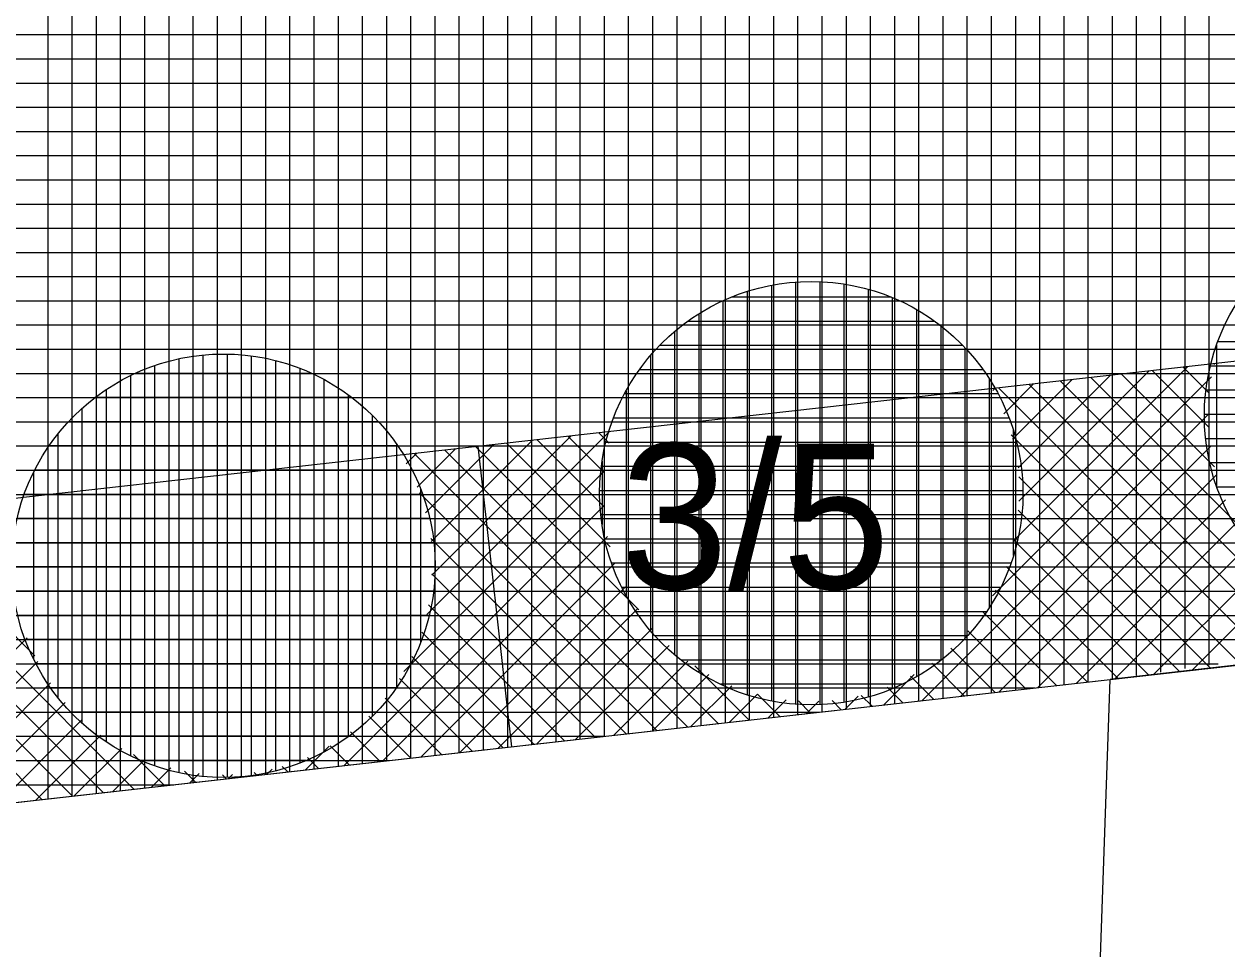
# Model space of a CAD drawing. Extents: x -566461 to -565198, y -1096301 to -1095707.
# Drawn here: x -565604.86 to -565594.91, y -1095886.97 to -1095879.32 of the extents above; entities that cross this region are included whole.
import ezdxf

# ---------------------------------------------------------------- set-up
doc = ezdxf.new("R2010")
doc.units = 0
for name, color, linetype in [('Vrstva 1', 7, 'Continuous'), ('Vrstva 40', 7, 'Continuous'), ('Vrstva 41', 7, 'Continuous'), ('Vrstva 42', 7, 'Continuous'), ('Vrstva 43', 7, 'Continuous'), ('Vrstva 44', 7, 'Continuous')]:
    doc.layers.add(name, color=color, linetype=linetype)

msp = doc.modelspace()

# ---------------------------------------------------------------- linework, layer by layer
at = {"layer": 'Vrstva 1'}
for p in [(-565585.92, -1095883.62), (-565609.49, -1095886.27), (-565601.21, -1096039.18)]:
    msp.add_line(p, (-565595.88, -1095884.74), dxfattribs=at)
at = {"layer": 'Vrstva 41'}
for p, q in [((-565596.6721, -1095883.5882), (-565595.238, -1095882.1541)), ((-565596.633, -1095883.2663), (-565595.5566, -1095882.1899)), ((-565595.067, -1095882.6506), (-565595.5306, -1095882.1869)), ((-565595.061, -1095882.3737), (-565595.2763, -1095882.1584)), ((-565595.0164, -1095882.1354), (-565595.022, -1095882.1298)), ((-565596.8507, -1095884.0496), (-565595.0398, -1095882.2387)), ((-565596.6874, -1095882.7549), (-565596.1939, -1095882.2614)), ((-565596.6406, -1095882.991), (-565595.8753, -1095882.2257)), ((-565594.0337, -1095884.5324), (-565596.2934, -1095882.2726)), ((-565594.8018, -1095883.4815), (-565596.0392, -1095882.2441)), ((-565595.0166, -1095882.9838), (-565595.7849, -1095882.2155)), ((-565596.85, -1095882.3518), (-565596.8311, -1095882.333)), ((-565594.5422, -1095884.5896), (-565596.802, -1095882.3297)), ((-565596.7583, -1095882.543), (-565596.5125, -1095882.2972)), ((-565594.2879, -1095884.561), (-565596.5477, -1095882.3012)), ((-565597.4328, -1095884.9146), (-565595.0716, -1095882.5534)), ((-565601.5295, -1095884.203), (-565600.0174, -1095882.6908)), ((-565601.4921, -1095883.5999), (-565600.6547, -1095882.7624)), ((-565601.4883, -1095883.8789), (-565600.336, -1095882.7266)), ((-565600.0128, -1095883.6444), (-565600.8706, -1095882.7867)), ((-565600.0681, -1095883.3063), (-565600.6163, -1095882.7581)), ((-565600.0644, -1095883.0271), (-565600.362, -1095882.7295)), ((-565600.0213, -1095882.7874), (-565600.1077, -1095882.701)), ((-565594.7964, -1095884.6182), (-565596.6976, -1095882.717)), ((-565601.6997, -1095882.9589), (-565601.6105, -1095882.8698)), ((-565599.3731, -1095885.1327), (-565601.6334, -1095882.8723)), ((-565601.6084, -1095883.1504), (-565601.2919, -1095882.834)), ((-565601.5386, -1095883.3635), (-565600.9733, -1095882.7982)), ((-565599.1188, -1095885.1041), (-565601.3791, -1095882.8438)), ((-565599.7762, -1095884.1638), (-565601.1249, -1095882.8152)), ((-565597.1141, -1095884.8787), (-565595.0502, -1095882.8148)), ((-565601.7179, -1095884.6742), (-565600.064, -1095883.0203)), ((-565596.7955, -1095884.8429), (-565594.9998, -1095883.0473)), ((-565595.0507, -1095884.6467), (-565596.6336, -1095883.0639)), ((-565599.6273, -1095885.1613), (-565601.5902, -1095883.1984)), ((-565596.4768, -1095884.8071), (-565594.9249, -1095883.2552)), ((-565604.7707, -1095884.5434), (-565605.9563, -1095883.3578)), ((-565602.2128, -1095885.4519), (-565600.068, -1095883.3072)), ((-565595.3049, -1095884.6753), (-565596.6408, -1095883.3395)), ((-565604.4583, -1095885.7043), (-565606.7191, -1095883.4435)), ((-565604.204, -1095885.6758), (-565606.4648, -1095883.4149)), ((-565603.9497, -1095885.6472), (-565606.2106, -1095883.3864)), ((-565596.1581, -1095884.7713), (-565594.828, -1095883.4411)), ((-565601.8941, -1095885.4161), (-565600.036, -1095883.558)), ((-565599.8816, -1095885.1898), (-565601.4961, -1095883.5754)), ((-565595.5592, -1095884.7039), (-565596.6727, -1095883.5904)), ((-565595.8395, -1095884.7354), (-565594.7131, -1095883.6091)), ((-565604.7125, -1095885.7329), (-565606.6846, -1095883.7608)), ((-565601.5755, -1095885.3803), (-565599.9722, -1095883.777)), ((-565595.5208, -1095884.6996), (-565594.5816, -1095883.7604)), ((-565600.1359, -1095885.2184), (-565601.4871, -1095883.8672)), ((-565595.8134, -1095884.7325), (-565596.7391, -1095883.8068)), ((-565601.2568, -1095885.3444), (-565599.8873, -1095883.975)), ((-565595.2021, -1095884.6638), (-565594.4336, -1095883.8952)), ((-565596.0677, -1095884.7611), (-565596.8266, -1095884.0022)), ((-565600.3901, -1095885.247), (-565601.5141, -1095884.123)), ((-565600.9381, -1095885.3086), (-565599.783, -1095884.1535)), ((-565596.322, -1095884.7897), (-565596.9333, -1095884.1784)), ((-565600.6444, -1095885.2756), (-565601.5705, -1095884.3495)), ((-565600.6195, -1095885.2728), (-565599.6617, -1095884.315)), ((-565596.5762, -1095884.8183), (-565597.0567, -1095884.3378)), ((-565606.3555, -1095885.9176), (-565604.8324, -1095884.3946)), ((-565600.3008, -1095885.237), (-565599.5239, -1095884.4601)), ((-565600.8986, -1095885.3042), (-565601.6527, -1095884.5501)), ((-565596.8305, -1095884.8468), (-565597.1967, -1095884.4807)), ((-565606.0368, -1095885.8818), (-565604.7461, -1095884.5911)), ((-565599.9821, -1095885.2011), (-565599.3696, -1095884.5886)), ((-565598.8646, -1095885.0755), (-565599.3138, -1095884.6262)), ((-565597.0847, -1095884.8754), (-565597.3546, -1095884.6056)), ((-565605.7181, -1095885.846), (-565604.641, -1095884.7689)), ((-565601.1529, -1095885.3328), (-565601.7546, -1095884.7311)), ((-565599.6635, -1095885.1653), (-565599.1982, -1095884.7)), ((-565597.7515, -1095884.9504), (-565597.5004, -1095884.6993)), ((-565597.339, -1095884.904), (-565597.5291, -1095884.7139)), ((-565599.3448, -1095885.1295), (-565599.007, -1095884.7917)), ((-565599.0261, -1095885.0937), (-565598.7951, -1095884.8626)), ((-565598.6103, -1095885.0469), (-565598.7944, -1095884.8628)), ((-565597.8475, -1095884.9612), (-565597.9374, -1095884.8713)), ((-565597.5933, -1095884.9326), (-565597.7228, -1095884.8031)), ((-565605.3995, -1095885.8102), (-565604.5189, -1095884.9296)), ((-565601.4072, -1095885.3613), (-565601.8733, -1095884.8952)), ((-565598.7075, -1095885.0579), (-565598.559, -1095884.9094)), ((-565598.356, -1095885.0183), (-565598.4563, -1095884.9181)), ((-565598.3888, -1095885.022), (-565598.2873, -1095884.9205)), ((-565598.1018, -1095884.9898), (-565598.1771, -1095884.9144)), ((-565598.0701, -1095884.9862), (-565597.9618, -1095884.8779)), ((-565605.0808, -1095885.7743), (-565604.3802, -1095885.0738)), ((-565601.6614, -1095885.3899), (-565602.0087, -1095885.0427)), ((-565601.9157, -1095885.4185), (-565602.1605, -1095885.1737)), ((-565604.7621, -1095885.7385), (-565604.2249, -1095885.2013)), ((-565604.4435, -1095885.7027), (-565604.0511, -1095885.3103)), ((-565603.6955, -1095885.6186), (-565603.9534, -1095885.3607)), ((-565602.5315, -1095885.4877), (-565602.3358, -1095885.2921)), ((-565602.1699, -1095885.4471), (-565602.3292, -1095885.2878)), ((-565604.1248, -1095885.6669), (-565603.8596, -1095885.4016)), ((-565603.8061, -1095885.631), (-565603.6465, -1095885.4714)), ((-565602.6784, -1095885.5043), (-565602.7244, -1095885.4583)), ((-565602.4242, -1095885.4757), (-565602.5153, -1095885.3845)), ((-565603.4412, -1095885.59), (-565603.5333, -1095885.4979)), ((-565603.4875, -1095885.5952), (-565603.4101, -1095885.5179)), ((-565603.187, -1095885.5614), (-565603.2188, -1095885.5296)), ((-565603.1688, -1095885.5594), (-565603.1357, -1095885.5263)), ((-565602.9327, -1095885.5328), (-565602.9563, -1095885.5092)), ((-565602.8501, -1095885.5236), (-565602.807, -1095885.4805))]:
    msp.add_line(p, q, dxfattribs=at)
at = {"layer": 'Vrstva 42'}
msp.add_line((-565600.8261, -1095885.296), (-565601.1053, -1095882.813), dxfattribs=at)
msp.add_lwpolyline([(-565642.468, -1095883.093), (-565642.56, -1095885.56), (-565639.56, -1095885.89), (-565630.78, -1095886.75), (-565609.49, -1095886.27), (-565595.88, -1095884.74), (-565585.92, -1095883.62), (-565568.01, -1095880.69), (-565521.32, -1095878.21), (-565520.95, -1095875.75), (-565568.143, -1095878.194), (-565586.324, -1095881.153), (-565609.769, -1095883.786), (-565630.836, -1095884.251)], close=True, dxfattribs=at)
at = {"layer": 'Vrstva 43'}
for p, q in [((-565595.06, -1095884.6208), (-565595.06, -1095869.5562)), ((-565595.86, -1095884.7371), (-565595.86, -1095869.646)), ((-565595.66, -1095884.708), (-565595.66, -1095869.6235)), ((-565595.46, -1095884.679), (-565595.46, -1095869.6011)), ((-565595.26, -1095884.6499), (-565595.26, -1095869.5786)), ((-565596.86, -1095884.8502), (-565596.86, -1095869.7583)), ((-565596.66, -1095884.8277), (-565596.66, -1095869.7358)), ((-565596.46, -1095884.8052), (-565596.46, -1095869.7134)), ((-565596.26, -1095884.7827), (-565596.26, -1095869.6909)), ((-565596.06, -1095884.7602), (-565596.06, -1095869.6685)), ((-565597.66, -1095884.9401), (-565597.66, -1095869.8481)), ((-565597.46, -1095884.9176), (-565597.46, -1095869.8257)), ((-565597.26, -1095884.8951), (-565597.26, -1095869.8032)), ((-565597.06, -1095884.8727), (-565597.06, -1095869.7808)), ((-565598.46, -1095885.03), (-565598.46, -1095869.938)), ((-565598.26, -1095885.0076), (-565598.26, -1095869.9155)), ((-565598.06, -1095884.9851), (-565598.06, -1095869.8931)), ((-565597.86, -1095884.9626), (-565597.86, -1095869.8706)), ((-565599.46, -1095885.1425), (-565599.46, -1095870.0503)), ((-565599.26, -1095885.12), (-565599.26, -1095870.0278)), ((-565599.06, -1095885.0975), (-565599.06, -1095870.0053)), ((-565598.86, -1095885.075), (-565598.86, -1095869.9829)), ((-565598.66, -1095885.0525), (-565598.66, -1095869.9604)), ((-565600.26, -1095885.2324), (-565600.26, -1095870.1401)), ((-565600.06, -1095885.2099), (-565600.06, -1095870.1176)), ((-565599.86, -1095885.1874), (-565599.86, -1095870.0952)), ((-565599.66, -1095885.1649), (-565599.66, -1095870.0727)), ((-565601.26, -1095885.3448), (-565601.26, -1095870.2524)), ((-565601.06, -1095885.3223), (-565601.06, -1095870.2299)), ((-565600.86, -1095885.2998), (-565600.86, -1095870.2075)), ((-565600.66, -1095885.2774), (-565600.66, -1095870.185)), ((-565600.46, -1095885.2549), (-565600.46, -1095870.1626)), ((-565602.06, -1095885.4347), (-565602.06, -1095870.3422)), ((-565601.86, -1095885.4123), (-565601.86, -1095870.3198)), ((-565601.66, -1095885.3898), (-565601.66, -1095870.2973)), ((-565601.46, -1095885.3673), (-565601.46, -1095870.2749)), ((-565603.06, -1095885.5472), (-565603.06, -1095870.4545)), ((-565602.86, -1095885.5247), (-565602.86, -1095870.4321)), ((-565602.66, -1095885.5022), (-565602.66, -1095870.4096)), ((-565602.46, -1095885.4797), (-565602.46, -1095870.3871)), ((-565602.26, -1095885.4572), (-565602.26, -1095870.3647)), ((-565603.86, -1095885.6371), (-565603.86, -1095870.5444)), ((-565603.66, -1095885.6146), (-565603.66, -1095870.5219)), ((-565603.46, -1095885.5921), (-565603.46, -1095870.4994)), ((-565603.26, -1095885.5696), (-565603.26, -1095870.477)), ((-565604.66, -1095885.727), (-565604.66, -1095870.6342)), ((-565604.46, -1095885.7045), (-565604.46, -1095870.6117)), ((-565604.26, -1095885.6821), (-565604.26, -1095870.5893)), ((-565604.06, -1095885.6596), (-565604.06, -1095870.5668)), ((-565642.3924, -1095879.41), (-565543.912, -1095879.41)), ((-565642.3965, -1095879.61), (-565547.6773, -1095879.61)), ((-565642.4007, -1095879.81), (-565551.4426, -1095879.81)), ((-565642.4048, -1095880.01), (-565555.2079, -1095880.01)), ((-565642.4089, -1095880.21), (-565558.9732, -1095880.21)), ((-565642.413, -1095880.41), (-565562.7386, -1095880.41)), ((-565642.4171, -1095880.61), (-565566.5039, -1095880.61)), ((-565642.4213, -1095880.81), (-565568.8358, -1095880.81)), ((-565642.4254, -1095881.01), (-565570.2121, -1095881.01)), ((-565642.4295, -1095881.21), (-565571.5884, -1095881.21)), ((-565642.4336, -1095881.41), (-565572.9647, -1095881.41)), ((-565642.4378, -1095881.61), (-565574.341, -1095881.61)), ((-565642.4419, -1095881.81), (-565575.7173, -1095881.81)), ((-565642.446, -1095882.01), (-565577.0936, -1095882.01)), ((-565642.4501, -1095882.21), (-565578.4699, -1095882.21)), ((-565642.4542, -1095882.41), (-565579.8462, -1095882.41)), ((-565642.4584, -1095882.61), (-565579.7462, -1095882.61)), ((-565642.4625, -1095882.81), (-565580.9688, -1095882.81)), ((-565642.4666, -1095883.01), (-565582.1913, -1095883.01)), ((-565642.4707, -1095883.21), (-565583.4138, -1095883.21)), ((-565642.4749, -1095883.41), (-565584.6363, -1095883.41)), ((-565642.479, -1095883.61), (-565585.8589, -1095883.61)), ((-565642.4831, -1095883.81), (-565589.4802, -1095883.81)), ((-565642.4872, -1095884.01), (-565590.8565, -1095884.01)), ((-565642.4913, -1095884.21), (-565592.2328, -1095884.21)), ((-565642.4955, -1095884.41), (-565593.6091, -1095884.41)), ((-565642.4996, -1095884.61), (-565594.9854, -1095884.61)), ((-565642.5037, -1095884.81), (-565596.5027, -1095884.81)), ((-565642.5078, -1095885.01), (-565598.2818, -1095885.01)), ((-565642.512, -1095885.21), (-565600.0609, -1095885.21)), ((-565642.5161, -1095885.41), (-565601.8399, -1095885.41)), ((-565642.5202, -1095885.61), (-565603.619, -1095885.61))]:
    msp.add_line(p, q, dxfattribs=at)
msp.add_lwpolyline([(-565639.56, -1095885.89), (-565630.78, -1095886.75), (-565609.49, -1095886.27), (-565595.88, -1095884.74), (-565585.92, -1095883.62), (-565568.01, -1095880.69), (-565521.32, -1095878.21), (-565519.36, -1095863.08), (-565522.03, -1095863.23), (-565569.62, -1095865.76), (-565587.97, -1095868.76), (-565610.5, -1095871.29), (-565630.22, -1095871.73), (-565642.21, -1095870.56), (-565642.52, -1095885.6), (-565645.08, -1096008.78), (-565642.11, -1096010.51)], close=True, dxfattribs=at)
at = {"layer": 'Vrstva 44'}
for p, q in [((-565598.68, -1095881.4823), (-565598.68, -1095884.9169)), ((-565598.48, -1095881.4554), (-565598.48, -1095884.9432)), ((-565598.28, -1095881.453), (-565598.28, -1095884.947)), ((-565598.08, -1095881.473), (-565598.08, -1095884.9284)), ((-565597.69, -1095881.58), (-565599.0087, -1095881.58)), ((-565598.88, -1095881.5341), (-565598.88, -1095884.8664)), ((-565597.88, -1095881.516), (-565597.88, -1095884.8847)), ((-565597.68, -1095881.5837), (-565597.68, -1095884.8146)), ((-565599.08, -1095881.6115), (-565599.08, -1095884.7883)), ((-565597.48, -1095881.6835), (-565597.48, -1095884.7166)), ((-565597.3304, -1095881.78), (-565599.3697, -1095881.78)), ((-565599.28, -1095881.7176), (-565599.28, -1095884.6813)), ((-565599.48, -1095881.8664), (-565599.48, -1095884.5339)), ((-565597.28, -1095881.8172), (-565597.28, -1095884.5833)), ((-565597.0972, -1095881.98), (-565599.6018, -1095881.98)), ((-565595, -1095881.9775), (-565595, -1095883.1407)), ((-565591.7119, -1095881.95), (-565594.9891, -1095881.95)), ((-565603.58, -1095882.0915), (-565603.58, -1095885.5099)), ((-565603.38, -1095882.0594), (-565603.38, -1095885.5401)), ((-565603.18, -1095882.0505), (-565603.18, -1095885.5477)), ((-565602.98, -1095882.0666), (-565602.98, -1095885.533)), ((-565599.68, -1095882.0645), (-565599.68, -1095884.337)), ((-565597.08, -1095881.9987), (-565597.08, -1095884.4021)), ((-565603.78, -1095882.1474), (-565603.78, -1095885.4525)), ((-565602.78, -1095882.1057), (-565602.78, -1095885.4956)), ((-565602.58, -1095882.1691), (-565602.58, -1095885.4316)), ((-565596.9298, -1095882.18), (-565599.7714, -1095882.18)), ((-565591.65, -1095882.15), (-565595.0506, -1095882.15)), ((-565603.98, -1095882.2292), (-565603.98, -1095885.3699)), ((-565602.4833, -1095882.21), (-565603.9365, -1095882.21)), ((-565602.38, -1095882.2595), (-565602.38, -1095885.3384)), ((-565596.88, -1095882.2536), (-565596.88, -1095884.1467)), ((-565604.18, -1095882.3454), (-565604.18, -1095885.2554)), ((-565602.18, -1095882.3877), (-565602.18, -1095885.2137)), ((-565596.8053, -1095882.38), (-565599.8937, -1095882.38)), ((-565599.88, -1095882.3539), (-565599.88, -1095884.0475)), ((-565591.6128, -1095882.35), (-565595.0856, -1095882.35)), ((-565602.1497, -1095882.41), (-565604.2729, -1095882.41)), ((-565604.38, -1095882.5003), (-565604.38, -1095885.099)), ((-565601.98, -1095882.5552), (-565601.98, -1095885.042)), ((-565596.7156, -1095882.58), (-565599.985, -1095882.58)), ((-565591.6014, -1095882.55), (-565595.098, -1095882.55)), ((-565601.9296, -1095882.61), (-565604.491, -1095882.61)), ((-565596.68, -1095882.6798), (-565596.68, -1095883.7165)), ((-565604.58, -1095882.7143), (-565604.58, -1095884.8857)), ((-565596.6527, -1095882.78), (-565600.0485, -1095882.78)), ((-565591.6123, -1095882.75), (-565595.088, -1095882.75)), ((-565601.767, -1095882.81), (-565604.6511, -1095882.81)), ((-565601.78, -1095882.7929), (-565601.78, -1095884.8058)), ((-565596.6142, -1095882.98), (-565600.0846, -1095882.98)), ((-565600.08, -1095882.9366), (-565600.08, -1095883.4581)), ((-565591.6459, -1095882.95), (-565595.0554, -1095882.95)), ((-565604.78, -1095883.0298), (-565604.78, -1095884.569)), ((-565601.6506, -1095883.01), (-565604.7696, -1095883.01)), ((-565601.58, -1095883.1685), (-565601.58, -1095884.4339)), ((-565596.6012, -1095883.18), (-565600.0979, -1095883.18)), ((-565591.7034, -1095883.15), (-565594.9963, -1095883.15)), ((-565601.5643, -1095883.21), (-565604.8574, -1095883.21)), ((-565596.6111, -1095883.38), (-565600.0889, -1095883.38)), ((-565601.5046, -1095883.41), (-565604.9146, -1095883.41)), ((-565596.6438, -1095883.58), (-565600.0573, -1095883.58)), ((-565601.4713, -1095883.61), (-565604.9477, -1095883.61)), ((-565596.7002, -1095883.78), (-565600.0003, -1095883.78)), ((-565601.4618, -1095883.81), (-565604.9581, -1095883.81)), ((-565596.7843, -1095883.98), (-565599.9144, -1095883.98)), ((-565601.4746, -1095884.01), (-565604.9462, -1095884.01)), ((-565596.9026, -1095884.18), (-565599.7983, -1095884.18)), ((-565601.5102, -1095884.21), (-565604.9109, -1095884.21)), ((-565601.5698, -1095884.41), (-565604.8484, -1095884.41)), ((-565597.0579, -1095884.38), (-565599.64, -1095884.38)), ((-565601.6607, -1095884.61), (-565604.7591, -1095884.61)), ((-565597.276, -1095884.58), (-565599.4252, -1095884.58)), ((-565601.7829, -1095884.81), (-565604.6391, -1095884.81)), ((-565597.5987, -1095884.78), (-565599.098, -1095884.78)), ((-565601.9479, -1095885.01), (-565604.4716, -1095885.01)), ((-565602.1745, -1095885.21), (-565604.2433, -1095885.21)), ((-565602.5293, -1095885.41), (-565603.8927, -1095885.41))]:
    msp.add_line(p, q, dxfattribs=at)
for centre in [(-565593.35, -1095882.56), (-565598.35, -1095883.2), (-565603.21, -1095883.8)]:
    msp.add_circle(centre, 1.75, dxfattribs=at)

# ---------------------------------------------------------------- texts
at = {"layer": 'Vrstva 40'}
msp.add_text('3/5', height=1.2, dxfattribs=at).set_placement((-565599.93, -1095883.99))

doc.saveas('drawing.dxf')
